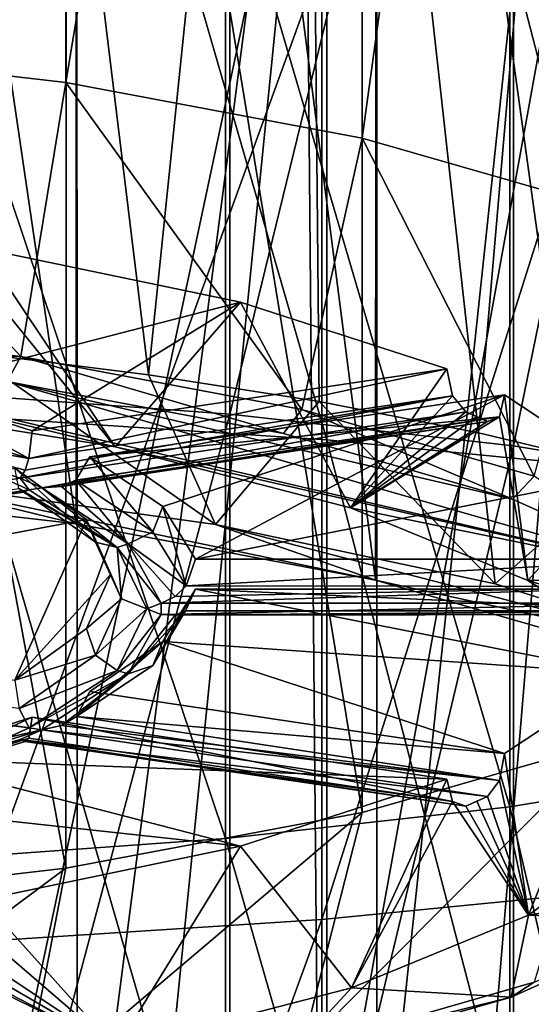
# Model space of a CAD drawing. Header units: millimetres. Extents: x -198 to 325, y 0 to 239.
# Tile 402 of 468: x 155.77 to 159.32, y 96.38 to 103.22. Entities that reach past the tile are written whole.
import ezdxf

# ---------------------------------------------------------------- set-up
doc = ezdxf.new("R2010")
doc.units = ezdxf.units.MM
doc.header["$LTSCALE"] = 65.185185
for name, color, linetype in [('658', 7, 'CONTINUOUS'), ('661', 7, 'CONTINUOUS'), ('713', 7, 'CONTINUOUS'), ('714', 7, 'CONTINUOUS'), ('715', 7, 'CONTINUOUS'), ('716', 7, 'CONTINUOUS'), ('717', 7, 'CONTINUOUS'), ('725', 7, 'CONTINUOUS'), ('726', 7, 'CONTINUOUS'), ('727', 7, 'CONTINUOUS'), ('742', 7, 'CONTINUOUS'), ('744', 7, 'CONTINUOUS'), ('745', 7, 'CONTINUOUS'), ('758', 7, 'CONTINUOUS'), ('762', 7, 'CONTINUOUS'), ('763', 7, 'CONTINUOUS'), ('764', 7, 'CONTINUOUS'), ('772', 7, 'CONTINUOUS'), ('783', 7, 'CONTINUOUS'), ('784', 7, 'CONTINUOUS'), ('785', 7, 'CONTINUOUS'), ('820', 7, 'CONTINUOUS'), ('821', 7, 'CONTINUOUS'), ('822', 7, 'CONTINUOUS'), ('823', 7, 'CONTINUOUS'), ('824', 7, 'CONTINUOUS'), ('825', 7, 'CONTINUOUS'), ('826', 7, 'CONTINUOUS'), ('827', 7, 'CONTINUOUS'), ('828', 7, 'CONTINUOUS'), ('829', 7, 'CONTINUOUS'), ('834', 7, 'CONTINUOUS'), ('836', 7, 'CONTINUOUS'), ('837', 7, 'CONTINUOUS'), ('838', 7, 'CONTINUOUS'), ('839', 7, 'CONTINUOUS'), ('840', 7, 'CONTINUOUS')]:
    doc.layers.add(name, color=color, linetype=linetype)

msp = doc.modelspace()

# ---------------------------------------------------------------- linework, layer by layer
at = {"layer": '658', "color": 7, "linetype": 'CONTINUOUS', "true_color": 0xe0f2ff}
for points in [[(154.9772, 100.6471, -10.8558), (157.2267, 108.8789, -8.2407), (154.9772, 109.1239, -9.4187), (154.9772, 100.6471, -10.8558)], [(157.2267, 100.4831, -9.6639), (157.2267, 108.8789, -8.2407), (154.9772, 100.6471, -10.8558), (157.2267, 100.4831, -9.6639)], [(157.2267, 100.4831, -9.6639), (159.1978, 108.5492, -6.6553), (157.2267, 108.8789, -8.2407), (157.2267, 100.4831, -9.6639)], [(159.1978, 100.2625, -8.0597), (159.1978, 108.5492, -6.6553), (157.2267, 100.4831, -9.6639), (159.1978, 100.2625, -8.0597)], [(159.1978, 100.2625, -8.0597), (160.8148, 108.1475, -4.7235), (159.1978, 108.5492, -6.6553), (159.1978, 100.2625, -8.0597)], [(160.8148, 99.9936, -6.105), (160.8148, 108.1475, -4.7235), (159.1978, 100.2625, -8.0597), (160.8148, 99.9936, -6.105)], [(160.7949, 98.0242, 8.2178), (159.1725, 104.8044, 11.3589), (160.7949, 105.2049, 9.4315), (160.7949, 98.0242, 8.2178)], [(159.1725, 97.7562, 10.1681), (157.1969, 104.476, 12.9391), (159.1725, 104.8044, 11.3589), (159.1725, 97.7562, 10.1681)], [(159.1725, 97.7562, 10.1681), (159.1725, 104.8044, 11.3589), (160.7949, 98.0242, 8.2178), (159.1725, 97.7562, 10.1681)], [(157.1969, 97.5364, 11.7669), (154.9442, 104.2325, 14.111), (157.1969, 104.476, 12.9391), (157.1969, 97.5364, 11.7669)], [(157.1969, 97.5364, 11.7669), (157.1969, 104.476, 12.9391), (159.1725, 97.7562, 10.1681), (157.1969, 97.5364, 11.7669)], [(154.9442, 97.3735, 12.9528), (154.9442, 104.2325, 14.111), (157.1969, 97.5364, 11.7669), (154.9442, 97.3735, 12.9528)], [(154.9772, 92.0929, -11.7207), (157.2267, 100.4831, -9.6639), (154.9772, 100.6471, -10.8558), (154.9772, 92.0929, -11.7207)], [(157.2267, 92.0107, -10.5203), (157.2267, 100.4831, -9.6639), (154.9772, 92.0929, -11.7207), (157.2267, 92.0107, -10.5203)], [(157.2267, 92.0107, -10.5203), (159.1978, 100.2625, -8.0597), (157.2267, 100.4831, -9.6639), (157.2267, 92.0107, -10.5203)], [(159.1978, 91.9002, -8.9048), (159.1978, 100.2625, -8.0597), (157.2267, 92.0107, -10.5203), (159.1978, 91.9002, -8.9048)], [(159.1978, 91.9002, -8.9048), (160.8148, 99.9936, -6.105), (159.1978, 100.2625, -8.0597), (159.1978, 91.9002, -8.9048)], [(160.8148, 91.7654, -6.9364), (160.8148, 99.9936, -6.105), (159.1978, 91.9002, -8.9048), (160.8148, 91.7654, -6.9364)], [(160.7949, 90.7784, 7.4874), (159.1725, 97.7562, 10.1681), (160.7949, 98.0242, 8.2178), (160.7949, 90.7784, 7.4874)], [(159.1725, 90.6441, 9.4515), (157.1969, 97.5364, 11.7669), (159.1725, 97.7562, 10.1681), (159.1725, 90.6441, 9.4515)], [(159.1725, 90.6441, 9.4515), (159.1725, 97.7562, 10.1681), (160.7949, 90.7784, 7.4874), (159.1725, 90.6441, 9.4515)], [(157.1969, 90.534, 11.0616), (154.9442, 97.3735, 12.9528), (157.1969, 97.5364, 11.7669), (157.1969, 90.534, 11.0616)], [(157.1969, 90.534, 11.0616), (157.1969, 97.5364, 11.7669), (159.1725, 90.6441, 9.4515), (157.1969, 90.534, 11.0616)], [(154.9442, 90.4523, 12.2558), (154.9442, 97.3735, 12.9528), (157.1969, 90.534, 11.0616), (154.9442, 90.4523, 12.2558)]]:
    msp.add_3dface(points, dxfattribs=at)
at = {"layer": '661', "color": 7, "linetype": 'CONTINUOUS', "true_color": 0xe0f2ff}
for points in [[(157.9012, 108.6179, -10.2764), (157.9012, 100.3053, -11.6489), (155.4212, 108.859, -11.4884), (157.9012, 108.6179, -10.2764)], [(155.4212, 108.859, -11.4884), (157.9012, 100.3053, -11.6489), (155.4212, 100.4666, -12.874), (155.4212, 108.859, -11.4884)], [(160.1116, 108.292, -8.6377), (160.1116, 100.0872, -9.9923), (157.9012, 108.6179, -10.2764), (160.1116, 108.292, -8.6377)], [(157.9012, 108.6179, -10.2764), (160.1116, 100.0872, -9.9923), (157.9012, 100.3053, -11.6489), (157.9012, 108.6179, -10.2764)], [(157.8658, 103.6387, 14.7557), (157.8658, 96.9739, 13.6553), (160.0808, 103.9635, 13.123), (157.8658, 103.6387, 14.7557)], [(160.0808, 103.9635, 13.123), (157.8658, 96.9739, 13.6553), (160.0808, 97.1912, 12.0049), (160.0808, 103.9635, 13.123)], [(155.3824, 103.399, 15.9609), (155.3824, 96.8135, 14.8737), (157.8658, 103.6387, 14.7557), (155.3824, 103.399, 15.9609)], [(157.8658, 103.6387, 14.7557), (155.3824, 96.8135, 14.8737), (157.8658, 96.9739, 13.6553), (157.8658, 103.6387, 14.7557)], [(157.9012, 100.3053, -11.6489), (157.9012, 91.9207, -12.4747), (155.4212, 100.4666, -12.874), (157.9012, 100.3053, -11.6489)], [(155.4212, 100.4666, -12.874), (157.9012, 91.9207, -12.4747), (155.4212, 92.0015, -13.7078), (155.4212, 100.4666, -12.874)], [(160.1116, 100.0872, -9.9923), (160.1116, 91.8114, -10.8074), (157.9012, 100.3053, -11.6489), (160.1116, 100.0872, -9.9923)], [(157.9012, 100.3053, -11.6489), (160.1116, 91.8114, -10.8074), (157.9012, 91.9207, -12.4747), (157.9012, 100.3053, -11.6489)], [(157.8658, 96.9739, 13.6553), (157.8658, 90.2514, 12.9932), (160.0808, 97.1912, 12.0049), (157.8658, 96.9739, 13.6553)], [(160.0808, 97.1912, 12.0049), (157.8658, 90.2514, 12.9932), (160.0808, 90.3603, 11.3321), (160.0808, 97.1912, 12.0049)], [(155.3824, 96.8135, 14.8737), (155.3824, 90.1711, 14.2194), (157.8658, 96.9739, 13.6553), (155.3824, 96.8135, 14.8737)], [(157.8658, 96.9739, 13.6553), (155.3824, 90.1711, 14.2194), (157.8658, 90.2514, 12.9932), (157.8658, 96.9739, 13.6553)]]:
    msp.add_3dface(points, dxfattribs=at)
at = {"layer": '713', "color": 2, "linetype": 'CONTINUOUS'}
for points in [[(156.0831, 115.6247, 238.4026), (153.7596, 115.8923, 239.401), (153.7623, 103.0552, 242.8398), (156.0831, 115.6247, 238.4026)], [(156.0875, 102.7873, 241.8398), (156.0831, 115.6247, 238.4026), (153.7623, 103.0552, 242.8398), (156.0875, 102.7873, 241.8398)], [(158.1387, 115.2387, 236.962), (156.0831, 115.6247, 238.4026), (156.0875, 102.7873, 241.8398), (158.1387, 115.2387, 236.962)], [(158.1467, 102.4001, 240.3947), (158.1387, 115.2387, 236.962), (156.0875, 102.7873, 241.8398), (158.1467, 102.4001, 240.3947)], [(159.842, 114.75, 235.1382), (158.1387, 115.2387, 236.962), (158.1467, 102.4001, 240.3947), (159.842, 114.75, 235.1382)], [(159.8498, 101.9105, 238.5677), (159.842, 114.75, 235.1382), (158.1467, 102.4001, 240.3947), (159.8498, 101.9105, 238.5677)]]:
    msp.add_3dface(points, dxfattribs=at)
at = {"layer": '714', "color": 2, "linetype": 'CONTINUOUS'}
for points in [[(155.7732, 100.8831, 241.7865), (153.7623, 103.0552, 242.8398), (153.568, 101.1373, 242.7348), (155.7732, 100.8831, 241.7865)], [(156.0875, 102.7873, 241.8398), (153.7623, 103.0552, 242.8398), (155.7732, 100.8831, 241.7865), (156.0875, 102.7873, 241.8398)], [(157.7261, 100.5159, 240.416), (156.0875, 102.7873, 241.8398), (155.7732, 100.8831, 241.7865), (157.7261, 100.5159, 240.416)], [(158.1467, 102.4001, 240.3947), (156.0875, 102.7873, 241.8398), (157.7261, 100.5159, 240.416), (158.1467, 102.4001, 240.3947)], [(159.3413, 100.0516, 238.6833), (158.1467, 102.4001, 240.3947), (157.7261, 100.5159, 240.416), (159.3413, 100.0516, 238.6833)], [(159.8498, 101.9105, 238.5677), (158.1467, 102.4001, 240.3947), (159.3413, 100.0516, 238.6833), (159.8498, 101.9105, 238.5677)]]:
    msp.add_3dface(points, dxfattribs=at)
at = {"layer": '715', "color": 2, "linetype": 'CONTINUOUS'}
for points in [[(155.7732, 100.8831, 241.7865), (153.568, 101.1373, 242.7348), (153.5127, 100.9601, 242.5949), (155.7732, 100.8831, 241.7865)], [(155.6788, 100.7105, 241.6632), (155.7732, 100.8831, 241.7865), (153.5127, 100.9601, 242.5949), (155.6788, 100.7105, 241.6632)], [(157.5989, 100.3493, 240.3155), (155.7732, 100.8831, 241.7865), (155.6788, 100.7105, 241.6632), (157.5989, 100.3493, 240.3155)], [(157.7261, 100.5159, 240.416), (155.7732, 100.8831, 241.7865), (157.5989, 100.3493, 240.3155), (157.7261, 100.5159, 240.416)], [(159.19, 99.8919, 238.6083), (157.7261, 100.5159, 240.416), (157.5989, 100.3493, 240.3155), (159.19, 99.8919, 238.6083)], [(159.3413, 100.0516, 238.6833), (157.7261, 100.5159, 240.416), (159.19, 99.8919, 238.6083), (159.3413, 100.0516, 238.6833)], [(160.3742, 99.361, 236.6271), (159.3413, 100.0516, 238.6833), (159.19, 99.8919, 238.6083), (160.3742, 99.361, 236.6271)]]:
    msp.add_3dface(points, dxfattribs=at)
at = {"layer": '716', "color": 2, "linetype": 'CONTINUOUS'}
for points in [[(159.135, 98.1267, 227.1909), (159.3011, 97.0046, 227.8326), (159.9731, 98.6806, 229.2579), (159.135, 98.1267, 227.1909)], [(159.3011, 97.0046, 227.8326), (160.0655, 97.5697, 229.9415), (159.9731, 98.6806, 229.2579), (159.3011, 97.0046, 227.8326)], [(159.1006, 97.9392, 227.1741), (159.3011, 97.0046, 227.8326), (159.135, 98.1267, 227.1909), (159.1006, 97.9392, 227.1741)], [(157.3008, 97.4826, 224.7871), (158.0726, 96.4988, 225.945), (158.735, 97.9474, 226.5216), (157.3008, 97.4826, 224.7871)], [(158.735, 97.9474, 226.5216), (158.0726, 96.4988, 225.945), (158.7738, 97.7927, 226.6274), (158.735, 97.9474, 226.5216)], [(159.0158, 97.8283, 227.0432), (159.3011, 97.0046, 227.8326), (159.1006, 97.9392, 227.1741), (159.0158, 97.8283, 227.0432)], [(158.0726, 96.4988, 225.945), (159.3011, 97.0046, 227.8326), (158.7738, 97.7927, 226.6274), (158.0726, 96.4988, 225.945)], [(158.7738, 97.7927, 226.6274), (159.3011, 97.0046, 227.8326), (158.8658, 97.7611, 226.7923), (158.7738, 97.7927, 226.6274)], [(158.8658, 97.7611, 226.7923), (159.3011, 97.0046, 227.8326), (158.9417, 97.7946, 226.9172), (158.8658, 97.7611, 226.7923)], [(158.9417, 97.7946, 226.9172), (159.3011, 97.0046, 227.8326), (159.0158, 97.8283, 227.0432), (158.9417, 97.7946, 226.9172)], [(155.505, 97.1114, 223.4017), (156.4364, 96.0753, 224.3644), (157.3008, 97.4826, 224.7871), (155.505, 97.1114, 223.4017)], [(156.4364, 96.0753, 224.3644), (158.0726, 96.4988, 225.945), (157.3008, 97.4826, 224.7871), (156.4364, 96.0753, 224.3644)], [(155.4429, 96.9306, 223.41), (156.4364, 96.0753, 224.3644), (155.505, 97.1114, 223.4017), (155.4429, 96.9306, 223.41)], [(155.2919, 96.8361, 223.3401), (156.4364, 96.0753, 224.3644), (155.4429, 96.9306, 223.41), (155.2919, 96.8361, 223.3401)], [(154.4802, 95.7572, 223.1773), (156.4364, 96.0753, 224.3644), (154.8769, 96.846, 223.0943), (154.4802, 95.7572, 223.1773)], [(154.8769, 96.846, 223.0943), (156.4364, 96.0753, 224.3644), (155.0321, 96.7973, 223.1952), (154.8769, 96.846, 223.0943)], [(155.1625, 96.8164, 223.2668), (156.4364, 96.0753, 224.3644), (155.2919, 96.8361, 223.3401), (155.1625, 96.8164, 223.2668)], [(155.0321, 96.7973, 223.1952), (156.4364, 96.0753, 224.3644), (155.1625, 96.8164, 223.2668), (155.0321, 96.7973, 223.1952)]]:
    msp.add_3dface(points, dxfattribs=at)
at = {"layer": '717', "color": 2, "linetype": 'CONTINUOUS'}
for points in [[(156.4, 99.3722, 231.8391), (156.2306, 98.9937, 230.4266), (156.4732, 99.2014, 231.8848), (156.4, 99.3722, 231.8391)], [(156.2306, 98.9937, 230.4266), (156.2928, 98.8087, 230.4191), (156.4732, 99.2014, 231.8848), (156.2306, 98.9937, 230.4266)], [(156.2928, 98.8087, 230.4191), (156.65, 99.1307, 231.9038), (156.4732, 99.2014, 231.8848), (156.2928, 98.8087, 230.4191)], [(156.4423, 98.704, 230.3114), (156.65, 99.1307, 231.9038), (156.2928, 98.8087, 230.4191), (156.4423, 98.704, 230.3114)], [(156.2306, 98.9937, 230.4266), (155.7317, 98.6353, 229.0888), (156.2928, 98.8087, 230.4191), (156.2306, 98.9937, 230.4266)], [(155.7317, 98.6353, 229.0888), (155.7621, 98.4383, 229.0361), (156.2928, 98.8087, 230.4191), (155.7317, 98.6353, 229.0888)], [(155.7621, 98.4383, 229.0361), (156.4423, 98.704, 230.3114), (156.2928, 98.8087, 230.4191), (155.7621, 98.4383, 229.0361)], [(155.8326, 98.304, 228.8184), (156.4423, 98.704, 230.3114), (155.7621, 98.4383, 229.0361), (155.8326, 98.304, 228.8184)]]:
    msp.add_3dface(points, dxfattribs=at)
at = {"layer": '725', "color": 7, "linetype": 'CONTINUOUS', "true_color": 0xcad1ee}
for points in [[(158.247, 94.5868, 223.639), (159.9718, 95.0827, 225.4897), (159.9711, 110.7787, 221.2827), (158.247, 94.5868, 223.639)], [(158.247, 110.2831, 219.4332), (158.247, 94.5868, 223.639), (159.9711, 110.7787, 221.2827), (158.247, 110.2831, 219.4332)], [(156.1625, 109.8911, 217.9703), (156.165, 94.1952, 222.1776), (158.247, 110.2831, 219.4332), (156.1625, 109.8911, 217.9703)], [(156.165, 94.1952, 222.1776), (158.247, 94.5868, 223.639), (158.247, 110.2831, 219.4332), (156.165, 94.1952, 222.1776)], [(153.8086, 109.6199, 216.958), (153.8126, 93.9239, 221.1651), (156.1625, 109.8911, 217.9703), (153.8086, 109.6199, 216.958)], [(153.8126, 93.9239, 221.1651), (156.165, 94.1952, 222.1776), (156.1625, 109.8911, 217.9703), (153.8126, 93.9239, 221.1651)]]:
    msp.add_3dface(points, dxfattribs=at)
at = {"layer": '726', "color": 7, "linetype": 'CONTINUOUS', "true_color": 0xcad1ee}
for points in [[(157.1254, 99.7173, 242.7862), (155.4097, 100.9128, 244.7383), (154.9112, 100.0237, 243.9298), (157.1254, 99.7173, 242.7862)], [(156.661, 100.7571, 244.1574), (155.4097, 100.9128, 244.7383), (157.1254, 99.7173, 242.7862), (156.661, 100.7571, 244.1574)], [(157.8463, 100.5701, 243.4593), (156.661, 100.7571, 244.1574), (157.1254, 99.7173, 242.7862), (157.8463, 100.5701, 243.4593)], [(159.069, 99.3044, 241.2453), (157.8463, 100.5701, 243.4593), (157.1254, 99.7173, 242.7862), (159.069, 99.3044, 241.2453)], [(158.9538, 100.3534, 242.6508), (157.8463, 100.5701, 243.4593), (159.069, 99.3044, 241.2453), (158.9538, 100.3534, 242.6508)], [(159.9728, 100.1094, 241.74), (158.9538, 100.3534, 242.6508), (159.069, 99.3044, 241.2453), (159.9728, 100.1094, 241.74)], [(160.6648, 98.801, 239.3666), (159.9728, 100.1094, 241.74), (159.069, 99.3044, 241.2453), (160.6648, 98.801, 239.3666)]]:
    msp.add_3dface(points, dxfattribs=at)
at = {"layer": '727', "color": 7, "linetype": 'CONTINUOUS', "true_color": 0xcad1ee}
for points in [[(157.7449, 111.2617, 240.6651), (155.3369, 111.5945, 241.9074), (156.661, 100.7571, 244.1574), (157.7449, 111.2617, 240.6651)], [(156.661, 100.7571, 244.1574), (155.3369, 111.5945, 241.9074), (155.4097, 100.9128, 244.7383), (156.661, 100.7571, 244.1574)], [(157.8463, 100.5701, 243.4593), (157.7449, 111.2617, 240.6651), (156.661, 100.7571, 244.1574), (157.8463, 100.5701, 243.4593)], [(159.8558, 110.8139, 238.9939), (157.7449, 111.2617, 240.6651), (158.9538, 100.3534, 242.6508), (159.8558, 110.8139, 238.9939)], [(158.9538, 100.3534, 242.6508), (157.7449, 111.2617, 240.6651), (157.8463, 100.5701, 243.4593), (158.9538, 100.3534, 242.6508)], [(159.9728, 100.1094, 241.74), (159.8558, 110.8139, 238.9939), (158.9538, 100.3534, 242.6508), (159.9728, 100.1094, 241.74)]]:
    msp.add_3dface(points, dxfattribs=at)
at = {"layer": '742', "color": 7, "linetype": 'CONTINUOUS', "true_color": 0xcad1ee}
for points in [[(157.7513, 105.2569, 218.2549), (159.8638, 105.7056, 219.9297), (157.8463, 94.5995, 221.1768), (157.7513, 105.2569, 218.2549)], [(157.8463, 94.5995, 221.1768), (159.8638, 105.7056, 219.9297), (158.9538, 94.8161, 221.9853), (157.8463, 94.5995, 221.1768)], [(158.9538, 94.8161, 221.9853), (159.8638, 105.7056, 219.9297), (159.9728, 95.0602, 222.8961), (158.9538, 94.8161, 221.9853)], [(155.3412, 104.9233, 217.0102), (157.7513, 105.2569, 218.2549), (155.4097, 94.2568, 219.8978), (155.3412, 104.9233, 217.0102)], [(155.4097, 94.2568, 219.8978), (157.7513, 105.2569, 218.2549), (156.661, 94.4124, 220.4787), (155.4097, 94.2568, 219.8978)], [(156.661, 94.4124, 220.4787), (157.7513, 105.2569, 218.2549), (157.8463, 94.5995, 221.1768), (156.661, 94.4124, 220.4787)]]:
    msp.add_3dface(points, dxfattribs=at)
at = {"layer": '744', "color": 7, "linetype": 'CONTINUOUS', "true_color": 0xcad1ee}
for points in [[(156.1581, 99.7206, 242.7985), (154.9112, 100.0237, 243.9298), (153.8059, 99.9914, 243.8093), (156.1581, 99.7206, 242.7985)], [(157.1254, 99.7173, 242.7862), (154.9112, 100.0237, 243.9298), (158.2393, 99.3298, 241.34), (157.1254, 99.7173, 242.7862)], [(158.2393, 99.3298, 241.34), (154.9112, 100.0237, 243.9298), (156.1581, 99.7206, 242.7985), (158.2393, 99.3298, 241.34)], [(160.6648, 98.801, 239.3666), (159.069, 99.3044, 241.2453), (157.1254, 99.7173, 242.7862), (160.6648, 98.801, 239.3666)], [(160.6648, 98.801, 239.3666), (157.1254, 99.7173, 242.7862), (158.2393, 99.3298, 241.34), (160.6648, 98.801, 239.3666)], [(159.9636, 98.835, 239.4935), (160.6648, 98.801, 239.3666), (158.2393, 99.3298, 241.34), (159.9636, 98.835, 239.4935)]]:
    msp.add_3dface(points, dxfattribs=at)
at = {"layer": '745', "color": 7, "linetype": 'CONTINUOUS', "true_color": 0xcad1ee}
for points in [[(156.1581, 99.7206, 242.7985), (153.8059, 99.9914, 243.8093), (153.8086, 115.6875, 239.6027), (156.1581, 99.7206, 242.7985)], [(156.1625, 115.4162, 238.5904), (156.1581, 99.7206, 242.7985), (153.8086, 115.6875, 239.6027), (156.1625, 115.4162, 238.5904)], [(158.2393, 99.3298, 241.34), (156.1581, 99.7206, 242.7985), (156.1625, 115.4162, 238.5904), (158.2393, 99.3298, 241.34)], [(158.247, 115.0243, 237.1275), (158.2393, 99.3298, 241.34), (156.1625, 115.4162, 238.5904), (158.247, 115.0243, 237.1275)], [(159.9636, 98.835, 239.4935), (158.2393, 99.3298, 241.34), (158.247, 115.0243, 237.1275), (159.9636, 98.835, 239.4935)], [(159.9711, 114.5287, 235.2779), (159.9636, 98.835, 239.4935), (158.247, 115.0243, 237.1275), (159.9711, 114.5287, 235.2779)]]:
    msp.add_3dface(points, dxfattribs=at)
at = {"layer": '758', "color": 2, "linetype": 'CONTINUOUS'}
for points in [[(155.7317, 100.1091, 234.5894), (152.6875, 99.0902, 230.7865), (156.2306, 99.7507, 233.2516), (155.7317, 100.1091, 234.5894)], [(156.2306, 99.7507, 233.2516), (152.6875, 99.0902, 230.7865), (155.7317, 98.6353, 229.0888), (156.2306, 99.7507, 233.2516)], [(156.4, 99.3722, 231.8391), (156.2306, 99.7507, 233.2516), (155.7317, 98.6353, 229.0888), (156.4, 99.3722, 231.8391)], [(156.2306, 98.9937, 230.4266), (156.4, 99.3722, 231.8391), (155.7317, 98.6353, 229.0888), (156.2306, 98.9937, 230.4266)]]:
    msp.add_3dface(points, dxfattribs=at)
at = {"layer": '762', "color": 2, "linetype": 'CONTINUOUS'}
for points in [[(156.2523, 100.1869, 234.8797), (156.1555, 100.0236, 234.9531), (156.6907, 99.6655, 233.6166), (156.2523, 100.1869, 234.8797)], [(156.7614, 99.8411, 233.5891), (156.2523, 100.1869, 234.8797), (156.6907, 99.6655, 233.6166), (156.7614, 99.8411, 233.5891)], [(155.9192, 99.9704, 235.0375), (156.5199, 99.5829, 233.5913), (156.0554, 99.9812, 234.9945), (155.9192, 99.9704, 235.0375)], [(156.5199, 99.5829, 233.5913), (156.1555, 100.0236, 234.9531), (156.0554, 99.9812, 234.9945), (156.5199, 99.5829, 233.5913)], [(156.1555, 100.0236, 234.9531), (156.5199, 99.5829, 233.5913), (156.6907, 99.6655, 233.6166), (156.1555, 100.0236, 234.9531)], [(156.9234, 99.2917, 232.2037), (156.7614, 99.8411, 233.5891), (156.6907, 99.6655, 233.6166), (156.9234, 99.2917, 232.2037)], [(156.9886, 99.4757, 232.2255), (156.7614, 99.8411, 233.5891), (156.9234, 99.2917, 232.2037), (156.9886, 99.4757, 232.2255)], [(156.5199, 99.5829, 233.5913), (156.9234, 99.2917, 232.2037), (156.6907, 99.6655, 233.6166), (156.5199, 99.5829, 233.5913)], [(156.5199, 99.5829, 233.5913), (156.7483, 99.1695, 232.0487), (156.8469, 99.2167, 232.1413), (156.5199, 99.5829, 233.5913)], [(156.5199, 99.5829, 233.5913), (156.8469, 99.2167, 232.1413), (156.9234, 99.2917, 232.2037), (156.5199, 99.5829, 233.5913)]]:
    msp.add_3dface(points, dxfattribs=at)
at = {"layer": '763', "color": 2, "linetype": 'CONTINUOUS'}
for points in [[(156.7614, 98.9033, 230.0891), (156.9886, 99.2687, 231.4527), (156.6908, 98.7374, 230.1532), (156.7614, 98.9033, 230.0891)], [(156.9886, 99.2687, 231.4527), (156.9191, 99.1169, 231.5691), (156.6908, 98.7374, 230.1532), (156.9886, 99.2687, 231.4527)], [(156.5199, 98.6786, 230.2163), (156.9191, 99.1169, 231.5691), (156.8469, 99.0864, 231.6552), (156.5199, 98.6786, 230.2163)], [(156.9191, 99.1169, 231.5691), (156.5199, 98.6786, 230.2163), (156.6908, 98.7374, 230.1532), (156.9191, 99.1169, 231.5691)], [(156.7483, 99.0919, 231.7589), (156.5199, 98.6786, 230.2163), (156.8469, 99.0864, 231.6552), (156.7483, 99.0919, 231.7589)], [(156.1615, 98.3842, 228.8171), (156.7614, 98.9033, 230.0891), (156.6908, 98.7374, 230.1532), (156.1615, 98.3842, 228.8171)], [(156.1615, 98.3842, 228.8171), (156.2523, 98.5575, 228.7985), (156.7614, 98.9033, 230.0891), (156.1615, 98.3842, 228.8171)], [(156.5199, 98.6786, 230.2163), (156.1615, 98.3842, 228.8171), (156.6908, 98.7374, 230.1532), (156.5199, 98.6786, 230.2163)], [(156.5199, 98.6786, 230.2163), (155.9192, 98.291, 228.7701), (156.0554, 98.3219, 228.8019), (156.5199, 98.6786, 230.2163)], [(156.5199, 98.6786, 230.2163), (156.0554, 98.3219, 228.8019), (156.1615, 98.3842, 228.8171), (156.5199, 98.6786, 230.2163)]]:
    msp.add_3dface(points, dxfattribs=at)
at = {"layer": '764', "color": 2, "linetype": 'CONTINUOUS'}
for points in [[(154.9497, 98.0911, 227.058), (155.8523, 98.3782, 228.1293), (154.898, 97.9338, 227.1538), (154.9497, 98.0911, 227.058)], [(155.8523, 98.3782, 228.1293), (155.8287, 98.2329, 228.2697), (154.898, 97.9338, 227.1538), (155.8523, 98.3782, 228.1293)], [(154.7729, 97.8954, 227.2935), (155.8287, 98.2329, 228.2697), (155.8038, 98.2091, 228.3809), (154.7729, 97.8954, 227.2935)], [(155.8287, 98.2329, 228.2697), (154.7729, 97.8954, 227.2935), (154.898, 97.9338, 227.1538), (155.8287, 98.2329, 228.2697)], [(155.7692, 98.2238, 228.5191), (154.7729, 97.8954, 227.2935), (155.8038, 98.2091, 228.3809), (155.7692, 98.2238, 228.5191)]]:
    msp.add_3dface(points, dxfattribs=at)
at = {"layer": '772', "color": 2, "linetype": 'CONTINUOUS'}
for points in [[(155.8302, 100.1761, 235.5045), (154.9497, 100.6533, 236.6201), (154.898, 100.4691, 236.6159), (155.8302, 100.1761, 235.5045)], [(155.8302, 100.1761, 235.5045), (155.8523, 100.3662, 235.5489), (154.9497, 100.6533, 236.6201), (155.8302, 100.1761, 235.5045)], [(154.7729, 100.366, 236.5141), (155.8302, 100.1761, 235.5045), (154.898, 100.4691, 236.6159), (154.7729, 100.366, 236.5141)], [(154.7729, 100.366, 236.5141), (155.7692, 100.0376, 235.2885), (155.8038, 100.094, 235.4155), (154.7729, 100.366, 236.5141)], [(154.7729, 100.366, 236.5141), (155.8038, 100.094, 235.4155), (155.8302, 100.1761, 235.5045), (154.7729, 100.366, 236.5141)]]:
    msp.add_3dface(points, dxfattribs=at)
at = {"layer": '783', "color": 2, "linetype": 'CONTINUOUS'}
msp.add_3dface([(152.3663, 98.822, 230.7515), (155.8326, 98.304, 228.8184), (155.7621, 98.4383, 229.0361), (152.3663, 98.822, 230.7515)], dxfattribs=at)
at = {"layer": '784', "color": 2, "linetype": 'CONTINUOUS'}
for points in [[(155.7604, 99.9675, 234.7269), (155.7317, 100.1091, 234.5894), (156.2929, 99.5942, 233.3505), (155.7604, 99.9675, 234.7269)], [(155.7317, 100.1091, 234.5894), (156.2306, 99.7507, 233.2516), (156.2929, 99.5942, 233.3505), (155.7317, 100.1091, 234.5894)], [(156.4423, 99.5574, 233.4962), (155.7927, 99.942, 234.8477), (155.7604, 99.9675, 234.7269), (156.4423, 99.5574, 233.4962)], [(156.4423, 99.5574, 233.4962), (155.7604, 99.9675, 234.7269), (156.2929, 99.5942, 233.3505), (156.4423, 99.5574, 233.4962)], [(156.4423, 99.5574, 233.4962), (155.8326, 99.9574, 234.9892), (155.7927, 99.942, 234.8477), (156.4423, 99.5574, 233.4962)], [(156.2306, 99.7507, 233.2516), (156.4, 99.3722, 231.8391), (156.2929, 99.5942, 233.3505), (156.2306, 99.7507, 233.2516)], [(156.4732, 99.2014, 231.8848), (156.4423, 99.5574, 233.4962), (156.2929, 99.5942, 233.3505), (156.4732, 99.2014, 231.8848)], [(156.4, 99.3722, 231.8391), (156.4732, 99.2014, 231.8848), (156.2929, 99.5942, 233.3505), (156.4, 99.3722, 231.8391)], [(156.65, 99.1307, 231.9038), (156.4423, 99.5574, 233.4962), (156.4732, 99.2014, 231.8848), (156.65, 99.1307, 231.9038)]]:
    msp.add_3dface(points, dxfattribs=at)
at = {"layer": '785', "color": 2, "linetype": 'CONTINUOUS'}
for points in [[(155.7604, 99.9675, 234.7269), (155.7927, 99.942, 234.8477), (152.499, 99.4498, 233.0109), (155.7604, 99.9675, 234.7269)], [(155.8326, 99.9574, 234.9892), (152.3663, 99.4395, 233.0561), (152.499, 99.4498, 233.0109), (155.8326, 99.9574, 234.9892)], [(155.7927, 99.942, 234.8477), (155.8326, 99.9574, 234.9892), (152.499, 99.4498, 233.0109), (155.7927, 99.942, 234.8477)]]:
    msp.add_3dface(points, dxfattribs=at)
at = {"layer": '820', "color": 2, "linetype": 'CONTINUOUS'}
for points in [[(154.9497, 98.0911, 227.058), (158.735, 97.9474, 226.5216), (155.8523, 98.3782, 228.1293), (154.9497, 98.0911, 227.058)], [(153.8407, 97.8575, 226.1862), (157.3008, 97.4826, 224.7871), (154.9497, 98.0911, 227.058), (153.8407, 97.8575, 226.1862)], [(157.3008, 97.4826, 224.7871), (158.735, 97.9474, 226.5216), (154.9497, 98.0911, 227.058), (157.3008, 97.4826, 224.7871)], [(155.505, 97.1114, 223.4017), (157.3008, 97.4826, 224.7871), (153.8407, 97.8575, 226.1862), (155.505, 97.1114, 223.4017)]]:
    msp.add_3dface(points, dxfattribs=at)
at = {"layer": '821', "color": 2, "linetype": 'CONTINUOUS'}
for points in [[(155.8523, 98.3782, 228.1293), (158.7738, 97.7927, 226.6274), (155.8287, 98.2329, 228.2697), (155.8523, 98.3782, 228.1293)], [(158.735, 97.9474, 226.5216), (158.7738, 97.7927, 226.6274), (155.8523, 98.3782, 228.1293), (158.735, 97.9474, 226.5216)], [(158.8658, 97.7611, 226.7923), (155.7692, 98.2238, 228.5191), (155.8038, 98.2091, 228.3809), (158.8658, 97.7611, 226.7923)], [(155.8287, 98.2329, 228.2697), (158.7738, 97.7927, 226.6274), (155.8038, 98.2091, 228.3809), (155.8287, 98.2329, 228.2697)], [(158.7738, 97.7927, 226.6274), (158.8658, 97.7611, 226.7923), (155.8038, 98.2091, 228.3809), (158.7738, 97.7927, 226.6274)]]:
    msp.add_3dface(points, dxfattribs=at)
at = {"layer": '822', "color": 2, "linetype": 'CONTINUOUS'}
for points in [[(156.1615, 98.3842, 228.8171), (159.135, 98.1267, 227.1909), (156.2523, 98.5575, 228.7985), (156.1615, 98.3842, 228.8171)], [(156.0554, 98.3219, 228.8019), (159.1006, 97.9392, 227.1741), (156.1615, 98.3842, 228.8171), (156.0554, 98.3219, 228.8019)], [(159.1006, 97.9392, 227.1741), (159.135, 98.1267, 227.1909), (156.1615, 98.3842, 228.8171), (159.1006, 97.9392, 227.1741)], [(155.9192, 98.291, 228.7701), (159.1006, 97.9392, 227.1741), (156.0554, 98.3219, 228.8019), (155.9192, 98.291, 228.7701)], [(159.0158, 97.8283, 227.0432), (159.1006, 97.9392, 227.1741), (155.9192, 98.291, 228.7701), (159.0158, 97.8283, 227.0432)]]:
    msp.add_3dface(points, dxfattribs=at)
at = {"layer": '823', "color": 2, "linetype": 'CONTINUOUS'}
for points in [[(156.7614, 98.9033, 230.0891), (159.9731, 98.6806, 229.2579), (156.9886, 99.2687, 231.4527), (156.7614, 98.9033, 230.0891)], [(159.9731, 98.6806, 229.2579), (160.3172, 99.2687, 231.4527), (156.9886, 99.2687, 231.4527), (159.9731, 98.6806, 229.2579)], [(156.2523, 98.5575, 228.7985), (159.135, 98.1267, 227.1909), (156.7614, 98.9033, 230.0891), (156.2523, 98.5575, 228.7985)], [(159.135, 98.1267, 227.1909), (159.9731, 98.6806, 229.2579), (156.7614, 98.9033, 230.0891), (159.135, 98.1267, 227.1909)]]:
    msp.add_3dface(points, dxfattribs=at)
at = {"layer": '824', "color": 2, "linetype": 'CONTINUOUS'}
for points in [[(156.9886, 99.2687, 231.4527), (160.3198, 99.1169, 231.5692), (156.9191, 99.1169, 231.5691), (156.9886, 99.2687, 231.4527)], [(160.3172, 99.2687, 231.4527), (160.3198, 99.1169, 231.5692), (156.9886, 99.2687, 231.4527), (160.3172, 99.2687, 231.4527)], [(160.3239, 99.0919, 231.7589), (156.7483, 99.0919, 231.7589), (156.8469, 99.0864, 231.6552), (160.3239, 99.0919, 231.7589)], [(160.3198, 99.1169, 231.5692), (160.3239, 99.0919, 231.7589), (156.8469, 99.0864, 231.6552), (160.3198, 99.1169, 231.5692)], [(156.9191, 99.1169, 231.5691), (160.3198, 99.1169, 231.5692), (156.8469, 99.0864, 231.6552), (156.9191, 99.1169, 231.5691)]]:
    msp.add_3dface(points, dxfattribs=at)
at = {"layer": '825', "color": 2, "linetype": 'CONTINUOUS'}
for points in [[(160.3198, 99.2861, 232.2005), (160.3172, 99.4757, 232.2255), (156.9234, 99.2917, 232.2037), (160.3198, 99.2861, 232.2005)], [(160.3172, 99.4757, 232.2255), (156.9886, 99.4757, 232.2255), (156.9234, 99.2917, 232.2037), (160.3172, 99.4757, 232.2255)], [(160.3239, 99.1695, 232.0487), (160.3198, 99.2861, 232.2005), (156.7483, 99.1695, 232.0487), (160.3239, 99.1695, 232.0487)], [(156.7483, 99.1695, 232.0487), (160.3198, 99.2861, 232.2005), (156.8469, 99.2167, 232.1413), (156.7483, 99.1695, 232.0487)], [(156.8469, 99.2167, 232.1413), (160.3198, 99.2861, 232.2005), (156.9234, 99.2917, 232.2037), (156.8469, 99.2167, 232.1413)]]:
    msp.add_3dface(points, dxfattribs=at)
at = {"layer": '826', "color": 2, "linetype": 'CONTINUOUS'}
for points in [[(159.135, 100.6177, 236.4873), (156.2523, 100.1869, 234.8797), (156.7614, 99.8411, 233.5891), (159.135, 100.6177, 236.4873)], [(156.9886, 99.4757, 232.2255), (159.135, 100.6177, 236.4873), (156.7614, 99.8411, 233.5891), (156.9886, 99.4757, 232.2255)], [(159.9731, 100.0638, 234.4203), (159.135, 100.6177, 236.4873), (156.9886, 99.4757, 232.2255), (159.9731, 100.0638, 234.4203)], [(160.3172, 99.4757, 232.2255), (159.9731, 100.0638, 234.4203), (156.9886, 99.4757, 232.2255), (160.3172, 99.4757, 232.2255)]]:
    msp.add_3dface(points, dxfattribs=at)
at = {"layer": '827', "color": 2, "linetype": 'CONTINUOUS'}
for points in [[(159.135, 100.6177, 236.4873), (159.1005, 100.4636, 236.5958), (156.2523, 100.1869, 234.8797), (159.135, 100.6177, 236.4873)], [(159.1005, 100.4636, 236.5958), (159.0158, 100.4331, 236.7644), (156.0554, 99.9812, 234.9945), (159.1005, 100.4636, 236.5958)], [(156.1555, 100.0236, 234.9531), (159.1005, 100.4636, 236.5958), (156.0554, 99.9812, 234.9945), (156.1555, 100.0236, 234.9531)], [(156.2523, 100.1869, 234.8797), (159.1005, 100.4636, 236.5958), (156.1555, 100.0236, 234.9531), (156.2523, 100.1869, 234.8797)], [(159.0158, 100.4331, 236.7644), (155.9192, 99.9704, 235.0375), (156.0554, 99.9812, 234.9945), (159.0158, 100.4331, 236.7644)]]:
    msp.add_3dface(points, dxfattribs=at)
at = {"layer": '828', "color": 2, "linetype": 'CONTINUOUS'}
for points in [[(158.7738, 100.6102, 237.1423), (158.735, 100.797, 237.1565), (155.8302, 100.1761, 235.5045), (158.7738, 100.6102, 237.1423)], [(155.8302, 100.1761, 235.5045), (158.735, 100.797, 237.1565), (155.8523, 100.3662, 235.5489), (155.8302, 100.1761, 235.5045)], [(158.8658, 100.5003, 237.0153), (158.7738, 100.6102, 237.1423), (155.7692, 100.0376, 235.2885), (158.8658, 100.5003, 237.0153)], [(155.7692, 100.0376, 235.2885), (158.7738, 100.6102, 237.1423), (155.8038, 100.094, 235.4155), (155.7692, 100.0376, 235.2885)], [(155.8038, 100.094, 235.4155), (158.7738, 100.6102, 237.1423), (155.8302, 100.1761, 235.5045), (155.8038, 100.094, 235.4155)]]:
    msp.add_3dface(points, dxfattribs=at)
at = {"layer": '829', "color": 2, "linetype": 'CONTINUOUS'}
for points in [[(157.3008, 101.2618, 238.8911), (155.505, 101.633, 240.2765), (154.9497, 100.6533, 236.6201), (157.3008, 101.2618, 238.8911)], [(155.8523, 100.3662, 235.5489), (157.3008, 101.2618, 238.8911), (154.9497, 100.6533, 236.6201), (155.8523, 100.3662, 235.5489)], [(158.735, 100.797, 237.1565), (157.3008, 101.2618, 238.8911), (155.8523, 100.3662, 235.5489), (158.735, 100.797, 237.1565)]]:
    msp.add_3dface(points, dxfattribs=at)
at = {"layer": '834', "color": 2, "linetype": 'CONTINUOUS'}
for points in [[(155.9192, 99.9704, 235.0375), (158.8658, 100.5003, 237.0153), (155.7692, 100.0376, 235.2885), (155.9192, 99.9704, 235.0375)], [(159.0158, 100.4331, 236.7644), (158.8658, 100.5003, 237.0153), (155.9192, 99.9704, 235.0375), (159.0158, 100.4331, 236.7644)], [(159.0158, 100.4331, 236.7644), (158.9417, 100.4669, 236.8904), (158.8658, 100.5003, 237.0153), (159.0158, 100.4331, 236.7644)], [(155.7692, 100.0376, 235.2885), (154.7729, 100.366, 236.5141), (155.6826, 100.0247, 235.2402), (155.7692, 100.0376, 235.2885)], [(155.7692, 100.0376, 235.2885), (155.6826, 100.0247, 235.2402), (155.8326, 99.9574, 234.9892), (155.7692, 100.0376, 235.2885)], [(155.9192, 99.9704, 235.0375), (155.7692, 100.0376, 235.2885), (155.8326, 99.9574, 234.9892), (155.9192, 99.9704, 235.0375)], [(155.6826, 100.0247, 235.2402), (152.3663, 99.4395, 233.0561), (155.8326, 99.9574, 234.9892), (155.6826, 100.0247, 235.2402)], [(156.4423, 99.5574, 233.4962), (155.9192, 99.9704, 235.0375), (155.8326, 99.9574, 234.9892), (156.4423, 99.5574, 233.4962)], [(156.5199, 99.5829, 233.5913), (155.9192, 99.9704, 235.0375), (156.4423, 99.5574, 233.4962), (156.5199, 99.5829, 233.5913)], [(156.7483, 99.1695, 232.0487), (156.5199, 99.5829, 233.5913), (156.4423, 99.5574, 233.4962), (156.7483, 99.1695, 232.0487)], [(156.65, 99.1307, 231.9038), (156.7483, 99.1695, 232.0487), (156.4423, 99.5574, 233.4962), (156.65, 99.1307, 231.9038)], [(156.7483, 99.0919, 231.7589), (156.7483, 99.1695, 232.0487), (156.65, 99.1307, 231.9038), (156.7483, 99.0919, 231.7589)], [(160.3239, 99.0919, 231.7589), (160.3239, 99.1695, 232.0487), (156.7483, 99.0919, 231.7589), (160.3239, 99.0919, 231.7589)], [(160.3239, 99.1695, 232.0487), (156.7483, 99.1695, 232.0487), (156.7483, 99.0919, 231.7589), (160.3239, 99.1695, 232.0487)], [(156.4423, 98.704, 230.3114), (156.7483, 99.0919, 231.7589), (156.65, 99.1307, 231.9038), (156.4423, 98.704, 230.3114)], [(156.5199, 98.6786, 230.2163), (156.7483, 99.0919, 231.7589), (156.4423, 98.704, 230.3114), (156.5199, 98.6786, 230.2163)], [(155.8326, 98.304, 228.8184), (152.3663, 98.822, 230.7515), (152.2163, 98.7547, 230.5005), (155.8326, 98.304, 228.8184)], [(155.8326, 98.304, 228.8184), (152.2163, 98.7547, 230.5005), (155.6826, 98.2367, 228.5674), (155.8326, 98.304, 228.8184)], [(155.8326, 98.304, 228.8184), (156.5199, 98.6786, 230.2163), (156.4423, 98.704, 230.3114), (155.8326, 98.304, 228.8184)], [(155.9192, 98.291, 228.7701), (156.5199, 98.6786, 230.2163), (155.8326, 98.304, 228.8184), (155.9192, 98.291, 228.7701)], [(155.7692, 98.2238, 228.5191), (155.9192, 98.291, 228.7701), (154.6489, 97.9001, 227.3109), (155.7692, 98.2238, 228.5191)], [(154.6489, 97.9001, 227.3109), (155.9192, 98.291, 228.7701), (155.6826, 98.2367, 228.5674), (154.6489, 97.9001, 227.3109)], [(155.9192, 98.291, 228.7701), (155.8326, 98.304, 228.8184), (155.6826, 98.2367, 228.5674), (155.9192, 98.291, 228.7701)], [(159.0158, 97.8283, 227.0432), (155.9192, 98.291, 228.7701), (155.7692, 98.2238, 228.5191), (159.0158, 97.8283, 227.0432)], [(154.7729, 97.8954, 227.2935), (155.7692, 98.2238, 228.5191), (154.6489, 97.9001, 227.3109), (154.7729, 97.8954, 227.2935)], [(158.8658, 97.7611, 226.7923), (159.0158, 97.8283, 227.0432), (155.7692, 98.2238, 228.5191), (158.8658, 97.7611, 226.7923)], [(158.8658, 97.7611, 226.7923), (158.9417, 97.7946, 226.9172), (159.0158, 97.8283, 227.0432), (158.8658, 97.7611, 226.7923)]]:
    msp.add_3dface(points, dxfattribs=at)
at = {"layer": '836', "color": 2, "linetype": 'CONTINUOUS'}
for points in [[(155.505, 101.633, 240.2765), (156.4284, 100.256, 239.967), (155.4427, 101.4722, 240.3599), (155.505, 101.633, 240.2765)], [(157.3008, 101.2618, 238.8911), (156.4284, 100.256, 239.967), (155.505, 101.633, 240.2765), (157.3008, 101.2618, 238.8911)], [(156.4284, 100.256, 239.967), (154.4717, 100.5734, 241.1518), (155.4427, 101.4722, 240.3599), (156.4284, 100.256, 239.967)], [(158.0642, 99.8335, 238.3905), (156.4284, 100.256, 239.967), (157.3008, 101.2618, 238.8911), (158.0642, 99.8335, 238.3905)], [(158.735, 100.797, 237.1565), (158.0642, 99.8335, 238.3905), (157.3008, 101.2618, 238.8911), (158.735, 100.797, 237.1565)], [(158.7738, 100.6102, 237.1423), (158.0642, 99.8335, 238.3905), (158.735, 100.797, 237.1565), (158.7738, 100.6102, 237.1423)], [(158.8658, 100.5003, 237.0153), (158.0642, 99.8335, 238.3905), (158.7738, 100.6102, 237.1423), (158.8658, 100.5003, 237.0153)], [(159.135, 100.6177, 236.4873), (159.2959, 99.3278, 236.503), (159.1005, 100.4636, 236.5958), (159.135, 100.6177, 236.4873)], [(159.9731, 100.0638, 234.4203), (159.2959, 99.3278, 236.503), (159.135, 100.6177, 236.4873), (159.9731, 100.0638, 234.4203)], [(158.9417, 100.4669, 236.8904), (158.0642, 99.8335, 238.3905), (158.8658, 100.5003, 237.0153), (158.9417, 100.4669, 236.8904)], [(159.0158, 100.4331, 236.7644), (158.0642, 99.8335, 238.3905), (158.9417, 100.4669, 236.8904), (159.0158, 100.4331, 236.7644)], [(159.2959, 99.3278, 236.503), (158.0642, 99.8335, 238.3905), (159.1005, 100.4636, 236.5958), (159.2959, 99.3278, 236.503)], [(159.1005, 100.4636, 236.5958), (158.0642, 99.8335, 238.3905), (159.0158, 100.4331, 236.7644), (159.1005, 100.4636, 236.5958)], [(159.7417, 99.0502, 235.467), (159.2959, 99.3278, 236.503), (159.9731, 100.0638, 234.4203), (159.7417, 99.0502, 235.467)]]:
    msp.add_3dface(points, dxfattribs=at)
at = {"layer": '837', "color": 2, "linetype": 'CONTINUOUS'}
for points in [[(160.3742, 99.361, 236.6271), (155.6788, 100.7105, 241.6632), (153.5127, 100.9601, 242.5949), (160.3742, 99.361, 236.6271)], [(160.3742, 99.361, 236.6271), (153.5127, 100.9601, 242.5949), (156.4284, 100.256, 239.967), (160.3742, 99.361, 236.6271)], [(156.4284, 100.256, 239.967), (153.5127, 100.9601, 242.5949), (154.4717, 100.5734, 241.1518), (156.4284, 100.256, 239.967)], [(160.3742, 99.361, 236.6271), (159.19, 99.8919, 238.6083), (155.6788, 100.7105, 241.6632), (160.3742, 99.361, 236.6271)], [(159.19, 99.8919, 238.6083), (157.5989, 100.3493, 240.3155), (155.6788, 100.7105, 241.6632), (159.19, 99.8919, 238.6083)], [(158.0642, 99.8335, 238.3905), (160.3742, 99.361, 236.6271), (156.4284, 100.256, 239.967), (158.0642, 99.8335, 238.3905)], [(159.2959, 99.3278, 236.503), (160.3742, 99.361, 236.6271), (158.0642, 99.8335, 238.3905), (159.2959, 99.3278, 236.503)], [(161.1088, 98.7762, 234.4443), (160.3742, 99.361, 236.6271), (159.2959, 99.3278, 236.503), (161.1088, 98.7762, 234.4443)], [(159.7417, 99.0502, 235.467), (161.1088, 98.7762, 234.4443), (159.2959, 99.3278, 236.503), (159.7417, 99.0502, 235.467)], [(159.3011, 97.0046, 227.8326), (160.7982, 97.2538, 228.7629), (160.0655, 97.5697, 229.9415), (159.3011, 97.0046, 227.8326)], [(160.3694, 96.9658, 227.6878), (160.7982, 97.2538, 228.7629), (159.3011, 97.0046, 227.8326), (160.3694, 96.9658, 227.6878)], [(158.0726, 96.4988, 225.945), (159.1819, 96.4348, 225.7061), (159.3011, 97.0046, 227.8326), (158.0726, 96.4988, 225.945)], [(159.1819, 96.4348, 225.7061), (160.3694, 96.9658, 227.6878), (159.3011, 97.0046, 227.8326), (159.1819, 96.4348, 225.7061)], [(156.4364, 96.0753, 224.3644), (157.5912, 95.9784, 224.003), (158.0726, 96.4988, 225.945), (156.4364, 96.0753, 224.3644)], [(157.5912, 95.9784, 224.003), (159.1819, 96.4348, 225.7061), (158.0726, 96.4988, 225.945), (157.5912, 95.9784, 224.003)]]:
    msp.add_3dface(points, dxfattribs=at)
at = {"layer": '838', "color": 2, "linetype": 'CONTINUOUS'}
for points in [[(159.1819, 96.4348, 225.7061), (159.3413, 96.5385, 225.5721), (160.3694, 96.9658, 227.6878), (159.1819, 96.4348, 225.7061)], [(157.7261, 96.0742, 223.8394), (159.3413, 96.5385, 225.5721), (159.1819, 96.4348, 225.7061), (157.7261, 96.0742, 223.8394)], [(157.5912, 95.9784, 224.003), (157.7261, 96.0742, 223.8394), (159.1819, 96.4348, 225.7061), (157.5912, 95.9784, 224.003)]]:
    msp.add_3dface(points, dxfattribs=at)
at = {"layer": '839', "color": 2, "linetype": 'CONTINUOUS'}
for points in [[(158.1467, 97.7166, 222.9158), (159.8498, 98.2062, 224.7428), (157.7261, 96.0742, 223.8394), (158.1467, 97.7166, 222.9158)], [(157.7261, 96.0742, 223.8394), (159.8498, 98.2062, 224.7428), (159.3413, 96.5385, 225.5721), (157.7261, 96.0742, 223.8394)], [(156.0875, 97.3294, 221.4707), (158.1467, 97.7166, 222.9158), (155.7732, 95.707, 222.4689), (156.0875, 97.3294, 221.4707)], [(155.7732, 95.707, 222.4689), (158.1467, 97.7166, 222.9158), (157.7261, 96.0742, 223.8394), (155.7732, 95.707, 222.4689)], [(153.7623, 97.0614, 220.4707), (156.0875, 97.3294, 221.4707), (153.568, 95.4529, 221.5206), (153.7623, 97.0614, 220.4707)], [(153.568, 95.4529, 221.5206), (156.0875, 97.3294, 221.4707), (155.7732, 95.707, 222.4689), (153.568, 95.4529, 221.5206)]]:
    msp.add_3dface(points, dxfattribs=at)
at = {"layer": '840', "color": 2, "linetype": 'CONTINUOUS'}
for points in [[(158.1464, 110.5534, 219.476), (159.8501, 111.0432, 221.3039), (159.8498, 98.2062, 224.7428), (158.1464, 110.5534, 219.476)], [(156.0901, 110.1666, 218.0326), (158.1464, 110.5534, 219.476), (158.1467, 97.7166, 222.9158), (156.0901, 110.1666, 218.0326)], [(158.1467, 97.7166, 222.9158), (158.1464, 110.5534, 219.476), (159.8498, 98.2062, 224.7428), (158.1467, 97.7166, 222.9158)], [(153.7666, 109.8986, 217.0325), (156.0901, 110.1666, 218.0326), (156.0875, 97.3294, 221.4707), (153.7666, 109.8986, 217.0325)], [(156.0875, 97.3294, 221.4707), (156.0901, 110.1666, 218.0326), (158.1467, 97.7166, 222.9158), (156.0875, 97.3294, 221.4707)], [(153.7623, 97.0614, 220.4707), (153.7666, 109.8986, 217.0325), (156.0875, 97.3294, 221.4707), (153.7623, 97.0614, 220.4707)]]:
    msp.add_3dface(points, dxfattribs=at)

doc.saveas('drawing.dxf')
